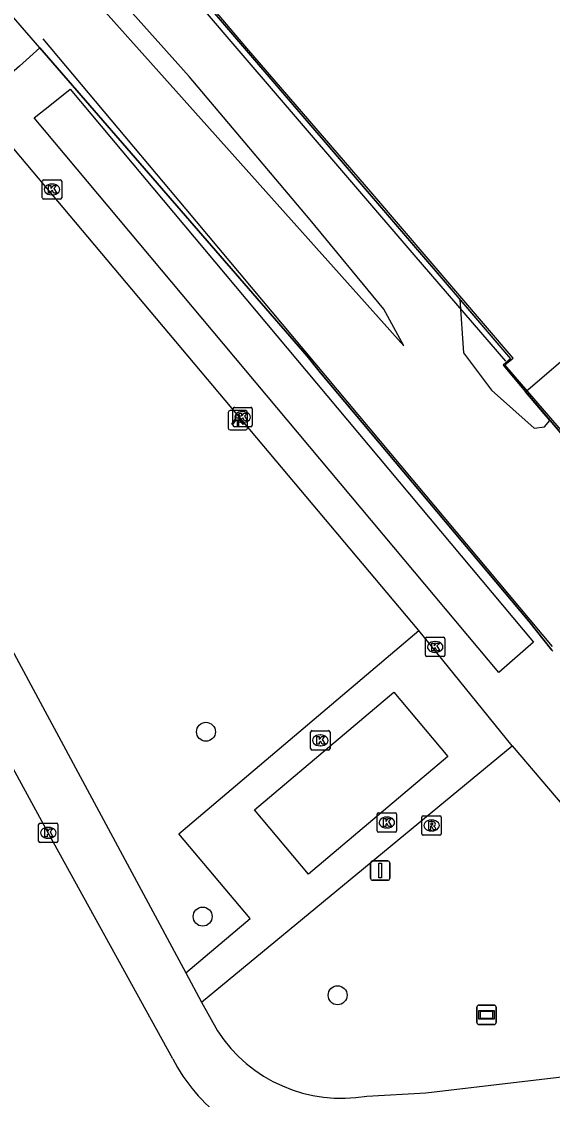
# Model space of a CAD drawing. Extents: x 158797 to 159887, y 384318 to 385255.
# Drawn here: x 159820.9 to 159848.3, y 384535.7 to 384591.3 of the extents above; entities that cross this region are included whole.
import ezdxf

# ---------------------------------------------------------------- set-up
doc = ezdxf.new("R2010")
doc.units = 0
for name, color, linetype in [('IMGEO_Boom', 7, 'Continuous'), ('IMGEO_Grasland_overig', 7, 'Continuous'), ('IMGEO_Hek', 7, 'Continuous'), ('IMGEO_Kolk', 7, 'Continuous'), ('IMGEO_Lichtpunt', 7, 'Continuous'), ('IMGEO_Muur', 7, 'Continuous'), ('IMGEO_Perron', 7, 'Continuous'), ('IMGEO_Rijbaan_lokaal_open', 7, 'Continuous'), ('IMGEO_Rioolput', 7, 'Continuous'), ('IMGEO_Verklikker', 7, 'Continuous'), ('IMGEO_Vlaggenmast', 7, 'Continuous'), ('IMGEO_Voetpad_op_trap', 7, 'Continuous'), ('IMGEO_Voetpad_open', 7, 'Continuous')]:
    doc.layers.add(name, color=color, linetype=linetype)

msp = doc.modelspace()

# ---------------------------------------------------------------- linework, layer by layer
at = {"layer": 'IMGEO_Boom'}
for centre in [(159830.436, 384554.693), (159830.266, 384545.155), (159837.235, 384541.096)]:
    msp.add_circle(centre, 0.489, dxfattribs=at)
at = {"layer": 'IMGEO_Grasland_overig'}
for points in [[(159821.851, 384589.975), (159692.544, 384738.902), (159691.041, 384740.633), (159689.55, 384742.43)], [(159794.71, 384627.882), (159800.673, 384620.839), (159808.242, 384611.714), (159814.895, 384603.367), (159840.663, 384574.596), (159839.629, 384576.492), (159835.814, 384581.099), (159829.56, 384588.494), (159821.674, 384597.337), (159815.556, 384604.822), (159805.673, 384616.351), (159799.047, 384624.34)], [(159843.554, 384576.997), (159843.731, 384574.235), (159845.174, 384572.315), (159847.393, 384570.35), (159847.926, 384570.416), (159848.198, 384570.747)]]:
    msp.add_lwpolyline(points, dxfattribs=at)
at = {"layer": 'IMGEO_Hek'}
for points in [[(159853.429, 384564.827), (159850.644, 384568.09), (159849.87, 384569.001), (159845.873, 384573.626), (159846.296, 384573.969), (159839.059, 384582.422), (159832.553, 384589.966), (159827.397, 384596.055), (159822.115, 384602.101), (159810.383, 384615.724), (159803.846, 384623.314), (159797.34, 384630.9), (159789.523, 384639.955), (159781.636, 384649.135), (159772.484, 384659.756), (159764.677, 384668.819), (159754.3, 384680.893), (159745.14, 384691.56), (159734.704, 384703.729), (159725.475, 384714.397)], [(159845.918, 384573.811), (159841.186, 384579.3), (159831.63, 384590.428), (159830.023, 384592.31), (159827.086, 384595.766), (159823.504, 384599.899), (159820.247, 384603.707), (159816.991, 384607.468), (159813.691, 384611.281), (159810.454, 384615.042), (159807.137, 384618.869), (159802.252, 384624.545)], [(159822.012, 384590.451), (159829.39, 384581.656), (159848.317, 384559.097)], [(159821.851, 384589.975), (159835.658, 384574.072)], [(159835.658, 384574.072), (159836.344, 384573.206), (159847.114, 384560.406), (159848.291, 384558.91)]]:
    msp.add_lwpolyline(points, dxfattribs=at)
at = {"layer": 'IMGEO_Kolk'}
for p, q in [((159821.985, 384582.247), (159821.985, 384583.099)), ((159822.06, 384583.173), (159822.912, 384583.173)), ((159822.986, 384583.099), (159822.986, 384582.247)), ((159822.473, 384582.953), (159822.498, 384582.953)), ((159822.912, 384582.173), (159822.06, 384582.173)), ((159822.496, 384582.393), (159822.471, 384582.393)), ((159831.903, 384571.43), (159832.755, 384571.43)), ((159831.828, 384570.504), (159831.828, 384571.356)), ((159832.316, 384571.21), (159832.341, 384571.21)), ((159832.829, 384571.356), (159832.829, 384570.504)), ((159832.755, 384570.43), (159831.903, 384570.43)), ((159832.339, 384570.65), (159832.314, 384570.65)), ((159841.773, 384558.642), (159841.773, 384559.494)), ((159841.848, 384559.568), (159842.7, 384559.568)), ((159842.261, 384559.348), (159842.286, 384559.348)), ((159842.774, 384559.494), (159842.774, 384558.642)), ((159842.284, 384558.788), (159842.259, 384558.788)), ((159842.7, 384558.568), (159841.848, 384558.568)), ((159835.917, 384554.748), (159836.769, 384554.748)), ((159835.842, 384553.822), (159835.842, 384554.674)), ((159836.33, 384554.528), (159836.355, 384554.528)), ((159836.843, 384554.674), (159836.843, 384553.822)), ((159836.769, 384553.748), (159835.917, 384553.748)), ((159836.353, 384553.968), (159836.328, 384553.968)), ((159839.277, 384549.586), (159839.277, 384550.438)), ((159839.352, 384550.512), (159840.204, 384550.512)), ((159839.765, 384550.292), (159839.79, 384550.292)), ((159840.278, 384550.438), (159840.278, 384549.586)), ((159821.791, 384549.053), (159821.791, 384549.905)), ((159821.866, 384549.979), (159822.718, 384549.979)), ((159822.279, 384549.759), (159822.304, 384549.759)), ((159822.792, 384549.905), (159822.792, 384549.053)), ((159839.788, 384549.732), (159839.763, 384549.732)), ((159822.302, 384549.199), (159822.277, 384549.199)), ((159840.204, 384549.512), (159839.352, 384549.512)), ((159822.718, 384548.979), (159821.866, 384548.979))]:
    msp.add_line(p, q, dxfattribs=at)
for points in [[(159821.985, 384582.247), (159821.985, 384583.099)], [(159822.06, 384583.173), (159822.912, 384583.173)], [(159822.986, 384583.099), (159822.986, 384582.247)], [(159822.306, 384582.873), (159822.429, 384582.873), (159822.429, 384582.722), (159822.559, 384582.873), (159822.723, 384582.873), (159822.577, 384582.722), (159822.73, 384582.473), (159822.578, 384582.473), (159822.493, 384582.637), (159822.429, 384582.57), (159822.429, 384582.473), (159822.306, 384582.473), (159822.306, 384582.873)], [(159822.912, 384582.173), (159822.06, 384582.173)], [(159831.903, 384571.43), (159832.755, 384571.43)], [(159831.828, 384570.504), (159831.828, 384571.356)], [(159832.149, 384571.13), (159832.272, 384571.13), (159832.272, 384570.979), (159832.402, 384571.13), (159832.566, 384571.13), (159832.42, 384570.979), (159832.573, 384570.73), (159832.421, 384570.73), (159832.336, 384570.894), (159832.272, 384570.827), (159832.272, 384570.73), (159832.149, 384570.73), (159832.149, 384571.13)], [(159832.829, 384571.356), (159832.829, 384570.504)], [(159832.755, 384570.43), (159831.903, 384570.43)], [(159841.773, 384558.642), (159841.773, 384559.494)], [(159841.848, 384559.568), (159842.7, 384559.568)], [(159842.094, 384559.268), (159842.217, 384559.268), (159842.217, 384559.117), (159842.347, 384559.268), (159842.511, 384559.268), (159842.365, 384559.117), (159842.518, 384558.868), (159842.366, 384558.868), (159842.281, 384559.032), (159842.217, 384558.965), (159842.217, 384558.868), (159842.094, 384558.868), (159842.094, 384559.268)], [(159842.774, 384559.494), (159842.774, 384558.642)], [(159842.7, 384558.568), (159841.848, 384558.568)], [(159835.917, 384554.748), (159836.769, 384554.748)], [(159835.842, 384553.822), (159835.842, 384554.674)], [(159836.163, 384554.448), (159836.286, 384554.448), (159836.286, 384554.297), (159836.416, 384554.448), (159836.58, 384554.448), (159836.434, 384554.297), (159836.587, 384554.048), (159836.435, 384554.048), (159836.35, 384554.212), (159836.286, 384554.145), (159836.286, 384554.048), (159836.163, 384554.048), (159836.163, 384554.448)], [(159836.843, 384554.674), (159836.843, 384553.822)], [(159836.769, 384553.748), (159835.917, 384553.748)], [(159839.277, 384549.586), (159839.277, 384550.438)], [(159839.352, 384550.512), (159840.204, 384550.512)], [(159840.278, 384550.438), (159840.278, 384549.586)], [(159821.791, 384549.053), (159821.791, 384549.905)], [(159821.866, 384549.979), (159822.718, 384549.979)], [(159822.792, 384549.905), (159822.792, 384549.053)], [(159839.598, 384550.212), (159839.721, 384550.212), (159839.721, 384550.061), (159839.851, 384550.212), (159840.015, 384550.212), (159839.869, 384550.061), (159840.022, 384549.812), (159839.87, 384549.812), (159839.785, 384549.976), (159839.721, 384549.909), (159839.721, 384549.812), (159839.598, 384549.812), (159839.598, 384550.212)], [(159822.112, 384549.679), (159822.235, 384549.679), (159822.235, 384549.528), (159822.365, 384549.679), (159822.529, 384549.679), (159822.383, 384549.528), (159822.536, 384549.279), (159822.384, 384549.279), (159822.299, 384549.443), (159822.235, 384549.376), (159822.235, 384549.279), (159822.112, 384549.279), (159822.112, 384549.679)], [(159840.204, 384549.512), (159839.352, 384549.512)], [(159822.718, 384548.979), (159821.866, 384548.979)]]:
    msp.add_lwpolyline(points, dxfattribs=at)
for centre, start, end in [((159822.062, 384583.097), 91.552, 178.448), ((159822.062, 384583.097), 91.552, 178.448), ((159822.91, 384583.097), 1.552, 88.448), ((159822.91, 384583.097), 1.552, 88.448), ((159822.062, 384582.249), 181.552, 268.448), ((159822.062, 384582.249), 181.552, 268.448), ((159822.91, 384582.249), 271.552, 358.448), ((159822.91, 384582.249), 271.552, 358.448), ((159831.905, 384571.354), 91.552, 178.448), ((159831.905, 384571.354), 91.552, 178.448), ((159832.753, 384571.354), 1.552, 88.448), ((159832.753, 384571.354), 1.552, 88.448), ((159831.905, 384570.506), 181.552, 268.448), ((159831.905, 384570.506), 181.552, 268.448), ((159832.753, 384570.506), 271.552, 358.448), ((159832.753, 384570.506), 271.552, 358.448), ((159841.85, 384559.492), 91.552, 178.448), ((159841.85, 384559.492), 91.552, 178.448), ((159842.698, 384559.492), 1.552, 88.448), ((159842.698, 384559.492), 1.552, 88.448), ((159841.85, 384558.644), 181.552, 268.448), ((159841.85, 384558.644), 181.552, 268.448), ((159842.698, 384558.644), 271.552, 358.448), ((159842.698, 384558.644), 271.552, 358.448), ((159835.919, 384554.672), 91.552, 178.448), ((159835.919, 384554.672), 91.552, 178.448), ((159836.767, 384554.672), 1.552, 88.448), ((159836.767, 384554.672), 1.552, 88.448), ((159835.919, 384553.824), 181.552, 268.448), ((159835.919, 384553.824), 181.552, 268.448), ((159836.767, 384553.824), 271.552, 358.448), ((159836.767, 384553.824), 271.552, 358.448), ((159839.354, 384550.436), 91.552, 178.448), ((159839.354, 384550.436), 91.552, 178.448), ((159840.202, 384550.436), 1.552, 88.448), ((159840.202, 384550.436), 1.552, 88.448), ((159821.868, 384549.903), 91.552, 178.448), ((159821.868, 384549.903), 91.552, 178.448), ((159822.716, 384549.903), 1.552, 88.448), ((159822.716, 384549.903), 1.552, 88.448), ((159839.354, 384549.588), 181.552, 268.448), ((159839.354, 384549.588), 181.552, 268.448), ((159840.202, 384549.588), 271.552, 358.448), ((159840.202, 384549.588), 271.552, 358.448), ((159821.868, 384549.055), 181.552, 268.448), ((159821.868, 384549.055), 181.552, 268.448), ((159822.716, 384549.055), 271.552, 358.448), ((159822.716, 384549.055), 271.552, 358.448)]:
    msp.add_arc(centre, 0.0765, start, end, dxfattribs=at)
for centre, major_axis, ratio, start_param, end_param in [((159822.472, 384582.673), (-0.387, 0.002), 0.722429, 4.712389, 7.853982), ((159822.497, 384582.673), (-0.39, 0.002), 0.717154, 1.570796, 4.712389), ((159832.315, 384570.93), (-0.387, 0.002), 0.722429, 4.712389, 7.853982), ((159832.34, 384570.93), (-0.39, 0.002), 0.717154, 1.570796, 4.712389), ((159842.26, 384559.068), (-0.387, 0.002), 0.722429, 4.712389, 7.853982), ((159842.285, 384559.068), (-0.39, 0.002), 0.717154, 1.570796, 4.712389), ((159836.329, 384554.248), (-0.387, 0.002), 0.722429, 4.712389, 7.853982), ((159836.354, 384554.248), (-0.39, 0.002), 0.717154, 1.570796, 4.712389), ((159839.764, 384550.012), (-0.387, 0.002), 0.722429, 4.712389, 7.853982), ((159839.789, 384550.012), (-0.39, 0.002), 0.717154, 1.570796, 4.712389), ((159822.278, 384549.479), (-0.387, 0.002), 0.722429, 4.712389, 7.853982), ((159822.303, 384549.479), (-0.39, 0.002), 0.717154, 1.570796, 4.712389)]:
    msp.add_ellipse(centre, major_axis=major_axis, ratio=ratio, start_param=start_param, end_param=end_param, dxfattribs=at)
at = {"layer": 'IMGEO_Lichtpunt'}
for p, q in [((159831.586, 384571.169), (159831.586, 384570.362)), ((159831.586, 384571.169), (159831.586, 384570.362)), ((159832.488, 384571.264), (159831.68, 384571.264)), ((159832.488, 384571.264), (159831.68, 384571.264)), ((159832.582, 384570.362), (159832.582, 384571.169)), ((159832.582, 384570.362), (159832.582, 384571.169)), ((159831.68, 384570.268), (159832.488, 384570.268)), ((159831.68, 384570.268), (159832.488, 384570.268))]:
    msp.add_line(p, q, dxfattribs=at)
for points in [[(159831.96, 384570.833), (159831.999, 384570.805), (159831.811, 384570.543), (159831.773, 384570.57), (159831.96, 384570.833)], [(159832.172, 384570.805), (159832.21, 384570.832), (159832.397, 384570.57), (159832.358, 384570.542), (159832.172, 384570.805)], [(159832.062, 384570.785), (159832.109, 384570.785), (159832.109, 384570.463), (159832.062, 384570.463), (159832.062, 384570.785)]]:
    msp.add_lwpolyline(points, dxfattribs=at)
msp.add_circle((159832.085, 384570.967), 0.0994, dxfattribs=at)
for centre, start, end in [((159831.68, 384571.169), 90, 180), ((159831.68, 384571.169), 90, 180), ((159832.488, 384571.169), 0, 90), ((159832.488, 384571.169), 0, 90), ((159831.68, 384570.362), 180, 270), ((159831.68, 384570.362), 180, 270), ((159832.488, 384570.362), 270, 0), ((159832.488, 384570.362), 270, 360)]:
    msp.add_arc(centre, 0.0946, start, end, dxfattribs=at)
at = {"layer": 'IMGEO_Muur'}
msp.add_lwpolyline([(159671.056, 384779.718), (159670.365, 384779.124), (159713.025, 384728.986), (159842.606, 384578.109), (159846.161, 384573.938), (159845.787, 384573.606), (159853.257, 384564.81)], dxfattribs=at)
at = {"layer": 'IMGEO_Perron'}
for points in [[(159671.056, 384779.718), (159670.365, 384779.124), (159685.405, 384761.4), (159713.025, 384728.986), (159843.554, 384576.997)], [(159843.554, 384576.997), (159846.161, 384573.938), (159845.787, 384573.606), (159846.945, 384572.233)], [(159846.945, 384572.233), (159849.123, 384574.1)]]:
    msp.add_lwpolyline(points, dxfattribs=at)
at = {"layer": 'IMGEO_Rijbaan_lokaal_open'}
msp.add_lwpolyline([(159828.721, 384537.817), (159822.292, 384549.479), (159817.377, 384558.449)], dxfattribs=at)
msp.add_arc((159836.731, 384541.939), 9.009, 207.2269, 233.5638, dxfattribs=at)
at = {"layer": 'IMGEO_Rioolput'}
for p, q in [((159841.587, 384549.428), (159841.587, 384550.28)), ((159841.662, 384550.354), (159842.514, 384550.354)), ((159842.588, 384550.28), (159842.588, 384549.428)), ((159842.075, 384550.134), (159842.1, 384550.134)), ((159842.514, 384549.354), (159841.662, 384549.354)), ((159842.098, 384549.574), (159842.073, 384549.574))]:
    msp.add_line(p, q, dxfattribs=at)
for points in [[(159841.587, 384549.428), (159841.587, 384550.28)], [(159841.662, 384550.354), (159842.514, 384550.354)], [(159842.588, 384550.28), (159842.588, 384549.428)], [(159842.176, 384550.052), (159841.924, 384550.054), (159841.924, 384549.654)], [(159841.924, 384549.654), (159842.048, 384549.654), (159842.048, 384549.816), (159842.059, 384549.816)], [(159842.102, 384549.973), (159842.048, 384549.973), (159842.048, 384549.892)], [(159842.048, 384549.892), (159842.1, 384549.892)], [(159842.106, 384549.787), (159842.177, 384549.654), (159842.317, 384549.654), (159842.252, 384549.78)], [(159842.514, 384549.354), (159841.662, 384549.354)]]:
    msp.add_lwpolyline(points, dxfattribs=at)
for centre, radius, start, end in [((159841.664, 384550.278), 0.0765, 91.552, 178.448), ((159841.664, 384550.278), 0.0765, 91.552, 178.448), ((159842.512, 384550.278), 0.0765, 1.552, 88.448), ((159842.512, 384550.278), 0.0765, 1.552, 88.448), ((159842.058, 384549.763), 0.0533, 26.0293, 88.6989), ((159842.084, 384550.081), 0.19, 274.7715, 282.9687), ((159842.108, 384549.877), 0.0964, 77.0061, 93.1865), ((159842.122, 384549.934), 0.0378, 276.6634, 79.6772), ((159842.175, 384549.942), 0.109, 350.3612, 89.416), ((159842.173, 384549.942), 0.112, 277.5842, 350.9817), ((159842.157, 384549.727), 0.108, 29.5134, 73.7905), ((159841.664, 384549.43), 0.0765, 181.552, 268.448), ((159841.664, 384549.43), 0.0765, 181.552, 268.448), ((159842.512, 384549.43), 0.0765, 271.552, 358.448), ((159842.512, 384549.43), 0.0765, 271.552, 358.448)]:
    msp.add_arc(centre, radius, start, end, dxfattribs=at)
for centre, major_axis, ratio, start_param, end_param in [((159842.074, 384549.854), (-0.387, 0.002), 0.722429, 4.712389, 7.853982), ((159842.099, 384549.854), (-0.39, 0.002), 0.717154, 1.570796, 4.712389)]:
    msp.add_ellipse(centre, major_axis=major_axis, ratio=ratio, start_param=start_param, end_param=end_param, dxfattribs=at)
at = {"layer": 'IMGEO_Verklikker'}
for p, q in [((159844.427, 384539.687), (159844.427, 384540.487)), ((159844.427, 384540.487), (159844.427, 384539.687)), ((159844.527, 384540.587), (159845.317, 384540.587)), ((159845.317, 384540.587), (159844.527, 384540.587)), ((159845.417, 384540.487), (159845.417, 384539.687)), ((159845.417, 384539.687), (159845.417, 384540.487)), ((159845.317, 384539.587), (159844.527, 384539.587)), ((159844.527, 384539.587), (159845.317, 384539.587))]:
    msp.add_line(p, q, dxfattribs=at)
for points in [[(159844.528, 384540.319), (159845.316, 384540.319), (159845.316, 384539.855), (159844.528, 384539.855), (159844.528, 384540.319)], [(159844.593, 384540.254), (159844.593, 384539.92), (159845.251, 384539.92), (159845.251, 384540.254), (159844.593, 384540.254)]]:
    msp.add_lwpolyline(points, dxfattribs=at)
for centre, start, end in [((159844.527, 384540.487), 90, 180), ((159844.527, 384540.487), 90, 180), ((159845.317, 384540.487), 0, 90), ((159845.317, 384540.487), 360, 90), ((159844.527, 384539.687), 180, 270), ((159844.527, 384539.687), 180, 270), ((159845.317, 384539.687), 270, 0), ((159845.317, 384539.687), 270, 0)]:
    msp.add_arc(centre, 0.1, start, end, dxfattribs=at)
at = {"layer": 'IMGEO_Vlaggenmast'}
for p, q in [((159839.039, 384548.03), (159839.829, 384548.03)), ((159839.829, 384548.03), (159839.039, 384548.03)), ((159838.939, 384547.13), (159838.939, 384547.93)), ((159838.939, 384547.93), (159838.939, 384547.13)), ((159839.929, 384547.93), (159839.929, 384547.13)), ((159839.929, 384547.13), (159839.929, 384547.93)), ((159839.829, 384547.03), (159839.039, 384547.03)), ((159839.039, 384547.03), (159839.829, 384547.03))]:
    msp.add_line(p, q, dxfattribs=at)
msp.add_lwpolyline([(159839.359, 384547.905), (159839.509, 384547.905), (159839.509, 384547.155), (159839.359, 384547.155), (159839.359, 384547.905)], dxfattribs=at)
for centre, start, end in [((159839.039, 384547.93), 90, 180), ((159839.039, 384547.93), 90, 180), ((159839.829, 384547.93), 0, 90), ((159839.829, 384547.93), 360, 90), ((159839.039, 384547.13), 180, 270), ((159839.039, 384547.13), 180, 270), ((159839.829, 384547.13), 270, 0), ((159839.829, 384547.13), 270, 0)]:
    msp.add_arc(centre, 0.1, start, end, dxfattribs=at)
at = {"layer": 'IMGEO_Voetpad_op_trap'}
for points in [[(159848.198, 384570.747), (159846.945, 384572.233)], [(159848.198, 384570.747), (159849.572, 384569.118)]]:
    msp.add_lwpolyline(points, dxfattribs=at)
at = {"layer": 'IMGEO_Voetpad_open'}
for points in [[(159821.851, 384589.975), (159820.801, 384589.038), (159809.886, 384579.517)], [(159848.345, 384558.845), (159848.291, 384558.91), (159847.114, 384560.406), (159836.344, 384573.206), (159835.658, 384574.072), (159821.851, 384589.975)], [(159822.454, 384587.078), (159823.422, 384587.851), (159847.357, 384559.317), (159845.568, 384557.746), (159821.568, 384586.37), (159822.454, 384587.078)], [(159841.436, 384559.923), (159820.515, 384584.77), (159811.801, 384577.23), (159811.446, 384576.599)], [(159811.446, 384576.599), (159820.426, 384559.798), (159820.045, 384559.615), (159829.396, 384542.252)], [(159829.396, 384542.252), (159832.724, 384545.061), (159829.03, 384549.428), (159841.436, 384559.923)], [(159846.248, 384553.973), (159841.436, 384559.923)], [(159842.934, 384553.407), (159835.733, 384547.349), (159832.938, 384550.672), (159840.139, 384556.73), (159842.934, 384553.407)], [(159830.2, 384540.741), (159846.248, 384553.973)], [(159846.248, 384553.973), (159857.512, 384540.751)], [(159829.396, 384542.252), (159830.2, 384540.741)], [(159830.2, 384540.741), (159831.036, 384539.258)], [(159838.746, 384535.896), (159841.799, 384536.061), (159855.686, 384537.701), (159856.006, 384537.739)]]:
    msp.add_lwpolyline(points, dxfattribs=at)
msp.add_arc((159837.433, 384543.407), 7.625, 212.9673, 279.9128, dxfattribs=at)

doc.saveas('drawing.dxf')
